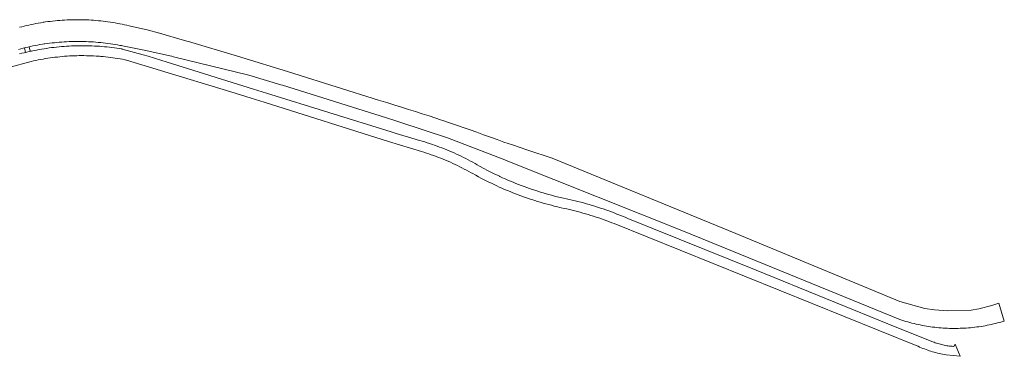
# Model space of a CAD drawing. Extents: x 146402 to 164798, y 455483 to 464134.
# Tile 541 of 575: x 163992 to 164295, y 458908 to 459011. Entities that reach past the tile are written whole.
import ezdxf

# ---------------------------------------------------------------- set-up
doc = ezdxf.new("R2010")
doc.units = 0
doc.header["$LTSCALE"] = 0.2
doc.layers.add('B-XX-VH-VERHARDING_ASFALT-GV', color=252, linetype='CONTINUOUS', lineweight=18)
doc.layers.add('B-XX-VH-VERHARDING_BETONSTRAATSTEEN-GV', color=252, linetype='CONTINUOUS', lineweight=18)

msp = doc.modelspace()

# ---------------------------------------------------------------- linework, layer by layer
at = {"layer": 'B-XX-VH-VERHARDING_ASFALT-GV'}
for points in [[(163992.084, 459002.141), (163992.809, 459002.332), (163993.536, 459002.516), (163993.966, 459002.62), (163994.264, 459002.691), (163994.995, 459002.859), (163995.393, 459002.947), (163995.727, 459003.019), (163996.461, 459003.172), (163997.196, 459003.316), (163997.933, 459003.453), (163998.672, 459003.582), (163999.411, 459003.703), (164000, 459003.792), (164000.152, 459003.815), (164000.894, 459003.921), (164001.637, 459004.018), (164002.382, 459004.107), (164003.127, 459004.188), (164003.873, 459004.261), (164004.619, 459004.327), (164005.367, 459004.384), (164006.115, 459004.433), (164006.863, 459004.475), (164007.612, 459004.508), (164008.361, 459004.534), (164009.11, 459004.551), (164009.859, 459004.56), (164010.609, 459004.562), (164011.358, 459004.555), (164012.108, 459004.541), (164012.857, 459004.518), (164013.606, 459004.488), (164014.354, 459004.449), (164015.102, 459004.402), (164015.85, 459004.348), (164016.597, 459004.285), (164017.343, 459004.215), (164018.088, 459004.137), (164018.833, 459004.05), (164019.576, 459003.956), (164020.319, 459003.854), (164021.06, 459003.743), (164021.8, 459003.625), (164022.539, 459003.499), (164023.277, 459003.365), (164023.71, 459003.283), (164024.013, 459003.224), (164024.046, 459003.217), (164030.732, 459001.931), (164039.158, 459000), (164039.187, 458999.993), (164039.756, 458999.863), (164062.437, 458994.291), (164062.837, 458994.193), (164072.67, 458991.267), (164073.265, 458991.09), (164105.143, 458981.137), (164107.792, 458980.27), (164109.308, 458979.773), (164123.918, 458974.99), (164140.736, 458968.515), (164141.571, 458968.181), (164143.015, 458967.605), (164197.038, 458946.034), (164262.942, 458919.135), (164263.562, 458918.932), (164264.184, 458918.737), (164264.809, 458918.549), (164265.435, 458918.369), (164266.064, 458918.197), (164266.696, 458918.033), (164267.328, 458917.876), (164267.963, 458917.727), (164268.6, 458917.586), (164269.238, 458917.453), (164269.878, 458917.327), (164270.52, 458917.209), (164271.124, 458917.106), (164271.768, 458917.003), (164272.414, 458916.909), (164273.06, 458916.822), (164273.656, 458916.749), (164273.708, 458916.743), (164274.357, 458916.672), (164275.006, 458916.609), (164275.656, 458916.554), (164276.307, 458916.507), (164276.958, 458916.468), (164277.61, 458916.437), (164278.262, 458916.414), (164278.914, 458916.399), (164279.567, 458916.392), (164280.219, 458916.393), (164280.871, 458916.402), (164281.523, 458916.419), (164282.175, 458916.444), (164282.732, 458916.472), (164283.383, 458916.512), (164284.034, 458916.559), (164284.685, 458916.615), (164285.334, 458916.679), (164285.983, 458916.75), (164286.631, 458916.83), (164287.278, 458916.917), (164287.924, 458917.013), (164288.568, 458917.116), (164289.211, 458917.227), (164289.853, 458917.346), (164290.491, 458917.472), (164290.494, 458917.473), (164291.132, 458917.608), (164291.769, 458917.75), (164292.404, 458917.901), (164293.037, 458918.059), (164293.668, 458918.225), (164294.298, 458918.398), (164294.925, 458918.58), (164295.083, 458918.627), (164293.428, 458924.172), (164291.216, 458923.405), (164287.244, 458922.38), (164284.868, 458921.998), (164277.662, 458921.797), (164273.631, 458922.105), (164270.643, 458922.519), (164262.958, 458924.644), (164212.549, 458945.603), (164156.138, 458968.705), (164148.661, 458971.185), (164143.929, 458972.756), (164141.285, 458973.633), (164139.207, 458974.4), (164137.126, 458975.161), (164135.042, 458975.913), (164132.955, 458976.658), (164130.866, 458977.396), (164128.774, 458978.126), (164126.679, 458978.848), (164124.582, 458979.563), (164122.483, 458980.271), (164121.742, 458980.518), (164120.38, 458980.97), (164118.275, 458981.663), (164116.168, 458982.347), (164114.058, 458983.024), (164111.946, 458983.693), (164109.832, 458984.355), (164107.715, 458985.009), (164105.596, 458985.655), (164103.474, 458986.294), (164102.734, 458986.528), (164076.711, 458994.765), (164076.113, 458994.946), (164059.38, 459000), (164044.376, 459004.532), (164043.774, 459004.702), (164034.662, 459007.268), (164032.389, 459007.909), (164032.069, 459007.999), (164026.131, 459009.361), (164025.409, 459009.53), (164024.685, 459009.691), (164023.96, 459009.844), (164023.233, 459009.989), (164022.504, 459010.126), (164021.774, 459010.256), (164021.043, 459010.377), (164020.31, 459010.491), (164019.576, 459010.597), (164018.841, 459010.695), (164018.106, 459010.785), (164017.369, 459010.867), (164016.631, 459010.941), (164015.892, 459011.007), (164015.153, 459011.065), (164014.414, 459011.115), (164013.673, 459011.157), (164012.933, 459011.191), (164012.192, 459011.218), (164011.451, 459011.236), (164010.709, 459011.246), (164009.968, 459011.248), (164009.226, 459011.242), (164008.485, 459011.228), (164007.744, 459011.207), (164007.003, 459011.177), (164006.263, 459011.139), (164005.523, 459011.093), (164004.783, 459011.039), (164004.044, 459010.978), (164003.306, 459010.908), (164002.569, 459010.83), (164001.832, 459010.745), (164001.097, 459010.651), (164000.363, 459010.549), (164000, 459010.495), (163999.629, 459010.44), (163998.897, 459010.323), (163998.166, 459010.198), (163997.437, 459010.064), (163996.709, 459009.923), (163995.983, 459009.775), (163995.258, 459009.618), (163994.535, 459009.453), (163993.814, 459009.281), (163993.095, 459009.101), (163992.378, 459008.913)], [(163989.109, 458996.593), (163995.975, 458998.405), (163996.7, 458998.57), (163997.426, 458998.727), (163998.154, 458998.876), (163998.884, 458999.017), (163999.615, 458999.15), (164000, 458999.216), (164000.348, 458999.276), (164001.082, 458999.393), (164001.817, 458999.503), (164002.553, 458999.605), (164003.29, 458999.699), (164004.028, 458999.785), (164004.767, 458999.863), (164005.507, 458999.933), (164006.248, 458999.995), (164006.321, 459000), (164006.989, 459000.049), (164007.731, 459000.095), (164008.473, 459000.133), (164009.216, 459000.163), (164009.959, 459000.185), (164010.702, 459000.199), (164011.445, 459000.205), (164012.188, 459000.203), (164012.931, 459000.194), (164013.674, 459000.176), (164014.417, 459000.15), (164015.16, 459000.116), (164015.902, 459000.074), (164016.643, 459000.024), (164016.952, 459000), (164017.384, 458999.966), (164018.125, 458999.9), (164018.864, 458999.827), (164019.603, 458999.745), (164020.341, 458999.655), (164021.077, 458999.558), (164021.813, 458999.452), (164022.548, 458999.339), (164023.281, 458999.217), (164024.013, 458999.088), (164024.743, 458998.951), (164024.839, 458998.932), (164025.305, 458998.84), (164035.707, 458995.688), (164057.357, 458989.126), (164063.564, 458987.166), (164067.624, 458985.883), (164105.794, 458973.827), (164115.956, 458970.746), (164116.71, 458970.511), (164117.461, 458970.268), (164118.21, 458970.017), (164118.956, 458969.759), (164119.699, 458969.494), (164120.44, 458969.22), (164121.178, 458968.94), (164121.913, 458968.652), (164122.646, 458968.356), (164123.375, 458968.053), (164124.101, 458967.743), (164124.824, 458967.425), (164125.543, 458967.1), (164126.259, 458966.768), (164126.972, 458966.429), (164127.682, 458966.082), (164128.387, 458965.728), (164129.09, 458965.367), (164129.788, 458964.999), (164130.483, 458964.624), (164131.174, 458964.242), (164131.476, 458964.072), (164132.658, 458963.438), (164133.445, 458963.01), (164134.235, 458962.589), (164135.029, 458962.175), (164135.827, 458961.768), (164136.628, 458961.368), (164137.433, 458960.975), (164138.241, 458960.59), (164139.053, 458960.212), (164139.868, 458959.841), (164140.687, 458959.477), (164141.508, 458959.121), (164142.333, 458958.772), (164143.161, 458958.431), (164143.992, 458958.097), (164144.826, 458957.77), (164145.662, 458957.451), (164146.502, 458957.139), (164147.344, 458956.835), (164148.189, 458956.538), (164149.037, 458956.249), (164149.887, 458955.968), (164150.739, 458955.694), (164151.594, 458955.427), (164152.452, 458955.169), (164153.312, 458954.918), (164154.173, 458954.674), (164155.037, 458954.439), (164155.903, 458954.211), (164156.771, 458953.991), (164157.32, 458953.856), (164158.922, 458953.443), (164159.76, 458953.27), (164160.595, 458953.089), (164161.429, 458952.901), (164162.262, 458952.705), (164163.092, 458952.501), (164163.921, 458952.289), (164164.747, 458952.069), (164165.572, 458951.842), (164166.394, 458951.607), (164167.214, 458951.364), (164168.032, 458951.114), (164168.847, 458950.856), (164169.66, 458950.59), (164170.47, 458950.317), (164171.278, 458950.036), (164172.083, 458949.748), (164172.885, 458949.452), (164173.685, 458949.149), (164174.482, 458948.838), (164175.134, 458948.577), (164256.299, 458915.834), (164268.513, 458910.91), (164268.568, 458910.885), (164269.054, 458910.672), (164269.543, 458910.467), (164270.035, 458910.269), (164270.53, 458910.078), (164271.027, 458909.895), (164271.528, 458909.719), (164272.031, 458909.551), (164272.536, 458909.391), (164273.044, 458909.238), (164273.554, 458909.093), (164274.066, 458908.955), (164274.581, 458908.826), (164275.097, 458908.703), (164275.615, 458908.589), (164276.134, 458908.483), (164276.655, 458908.385), (164277.178, 458908.294), (164281.528, 458907.821), (164279.992, 458911.598), (164279.611, 458910.843), (164279.443, 458910.853), (164279.036, 458910.884), (164278.631, 458910.923), (164278.226, 458910.969), (164277.822, 458911.024), (164277.42, 458911.086), (164277.019, 458911.156), (164276.619, 458911.234), (164276.22, 458911.321), (164275.824, 458911.414), (164275.429, 458911.516), (164275.037, 458911.625), (164274.647, 458911.742), (164274.259, 458911.867), (164273.874, 458911.999), (164273.491, 458912.139), (164273.111, 458912.286), (164262.04, 458916.714), (164218.814, 458934.267), (164179.365, 458950.171), (164178.536, 458950.525), (164177.703, 458950.872), (164176.868, 458951.212), (164176.029, 458951.544), (164175.188, 458951.869), (164174.344, 458952.186), (164173.497, 458952.496), (164172.647, 458952.798), (164171.795, 458953.093), (164170.94, 458953.38), (164170.082, 458953.66), (164169.222, 458953.932), (164168.36, 458954.196), (164167.496, 458954.453), (164166.629, 458954.702), (164165.76, 458954.943), (164164.889, 458955.176), (164164.016, 458955.402), (164163.14, 458955.62), (164162.263, 458955.83), (164161.385, 458956.033), (164160.504, 458956.228), (164159.622, 458956.415), (164159.046, 458956.532), (164157.679, 458956.847), (164156.816, 458957.067), (164155.955, 458957.294), (164155.095, 458957.529), (164154.238, 458957.772), (164153.383, 458958.023), (164152.531, 458958.281), (164151.681, 458958.547), (164150.833, 458958.821), (164149.988, 458959.102), (164149.145, 458959.391), (164148.305, 458959.687), (164147.468, 458959.991), (164146.633, 458960.302), (164145.801, 458960.621), (164144.972, 458960.947), (164144.146, 458961.281), (164143.323, 458961.622), (164142.504, 458961.97), (164141.687, 458962.326), (164141.31, 458962.493), (164140.874, 458962.689), (164140.063, 458963.06), (164139.903, 458963.134), (164139.257, 458963.437), (164138.453, 458963.822), (164137.653, 458964.214), (164136.857, 458964.613), (164136.065, 458965.02), (164135.275, 458965.433), (164135.06, 458965.548), (164133.791, 458966.252), (164133.097, 458966.655), (164132.398, 458967.05), (164131.696, 458967.439), (164130.989, 458967.821), (164130.279, 458968.195), (164129.566, 458968.563), (164128.848, 458968.923), (164128.128, 458969.277), (164127.403, 458969.623), (164126.675, 458969.961), (164125.944, 458970.293), (164125.21, 458970.617), (164124.472, 458970.934), (164123.732, 458971.244), (164122.988, 458971.546), (164122.241, 458971.841), (164121.492, 458972.128), (164120.739, 458972.407), (164119.984, 458972.68), (164119.226, 458972.944), (164118.466, 458973.202), (164117.703, 458973.451), (164116.937, 458973.693), (164116.169, 458973.927), (164115.399, 458974.154), (164114.627, 458974.373), (164114.021, 458974.539), (164108.14, 458976.307), (164106.638, 458976.758), (164106.625, 458976.762), (164068.284, 458988.694), (164064.29, 458989.937), (164037.808, 458998.179), (164037.793, 458998.184), (164031.97, 459000), (164030.418, 459000.484), (164023.96, 459002.236), (164023.877, 459002.259), (164023.111, 459002.381), (164022.343, 459002.495), (164021.575, 459002.601), (164020.806, 459002.699), (164020.035, 459002.789), (164019.264, 459002.871), (164018.492, 459002.945), (164017.718, 459003.012), (164016.945, 459003.07), (164016.171, 459003.12), (164015.396, 459003.162), (164014.621, 459003.197), (164013.846, 459003.223), (164013.07, 459003.241), (164012.295, 459003.252), (164011.519, 459003.254), (164010.743, 459003.248), (164009.968, 459003.235), (164009.192, 459003.213), (164008.417, 459003.183), (164007.642, 459003.146), (164006.868, 459003.1), (164006.094, 459003.047), (164005.321, 459002.985), (164004.548, 459002.915), (164003.776, 459002.838), (164003.005, 459002.752), (164002.235, 459002.659), (164001.466, 459002.557), (164000.698, 459002.448), (164000, 459002.341), (163999.931, 459002.331), (163999.165, 459002.206), (163998.401, 459002.073), (163997.638, 459001.932), (163996.877, 459001.783), (163996.117, 459001.627), (163995.704, 459001.538), (163995.359, 459001.462), (163994.603, 459001.29), (163994.269, 459001.211), (163993.848, 459001.11), (163993.095, 459000.922), (163992.345, 459000.727)]]:
    msp.add_lwpolyline(points, dxfattribs=at)
at = {"layer": 'B-XX-VH-VERHARDING_BETONSTRAATSTEEN-GV'}
msp.add_lwpolyline([(163993.966, 459002.62), (163994.269, 459001.211), (163994.603, 459001.29), (163995.359, 459001.462), (163995.704, 459001.538), (163995.393, 459002.947), (163994.995, 459002.859), (163994.264, 459002.691)], close=True, dxfattribs=at)

doc.saveas('drawing.dxf')
